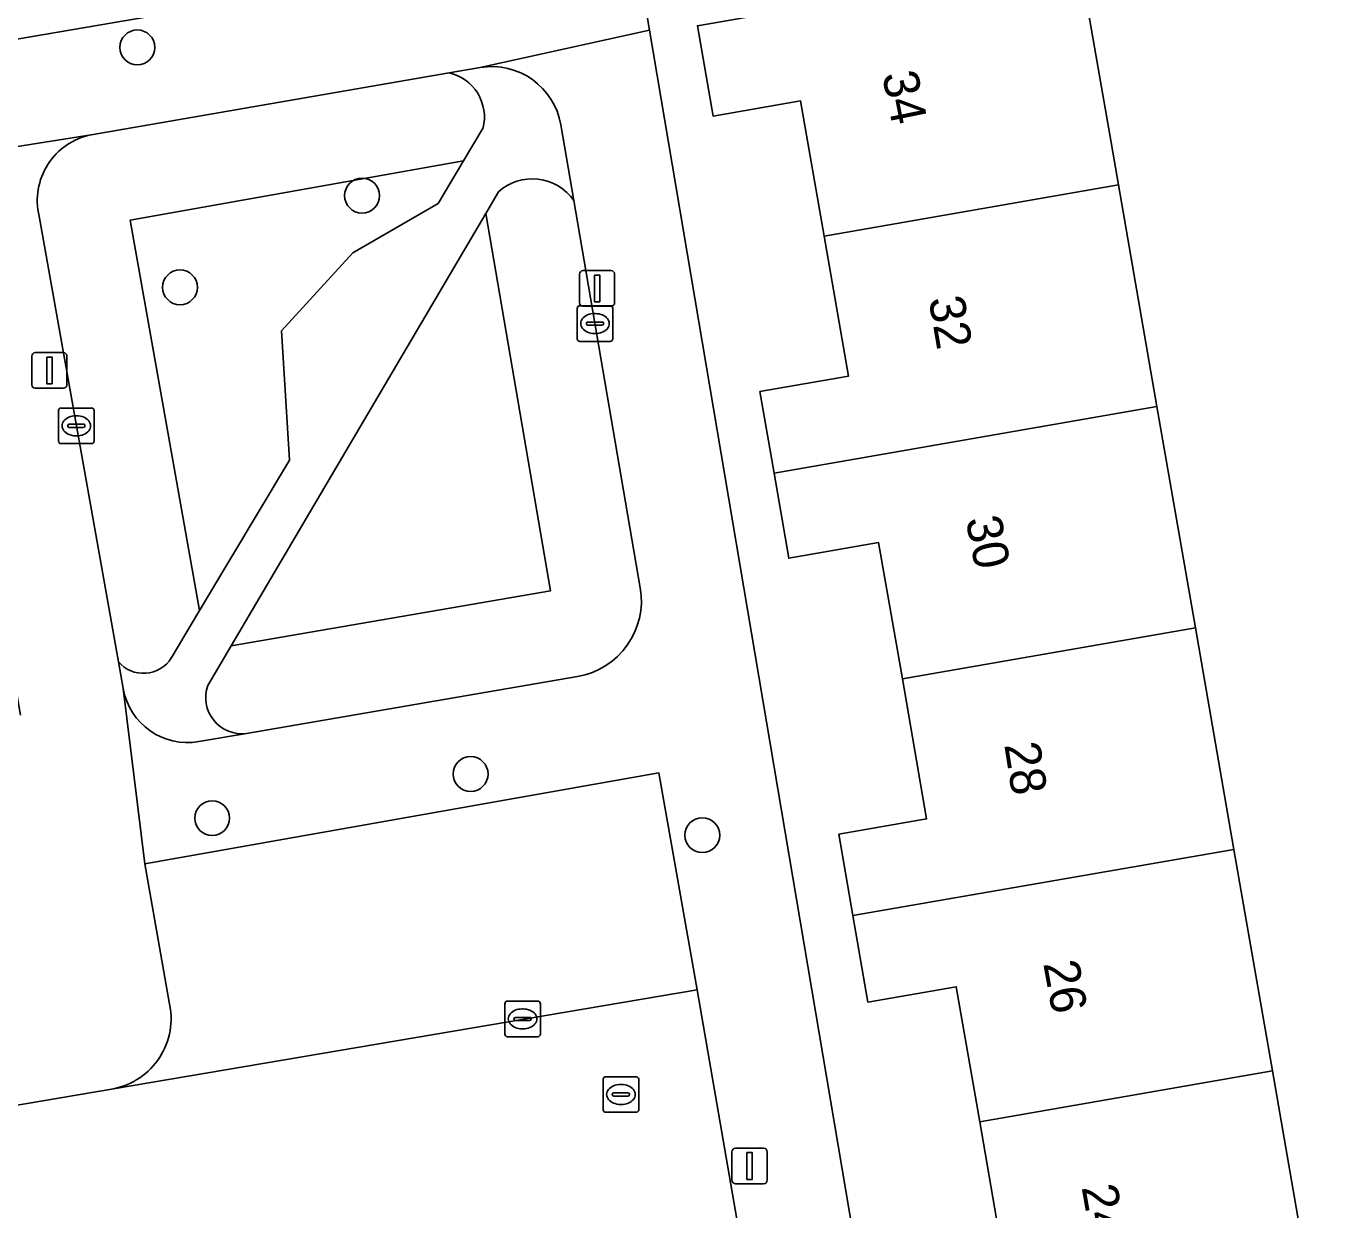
# Model space of a CAD drawing. Extents: x 162879 to 165540, y 384011 to 385181.
# Drawn here: x 164033.15 to 164069.96, y 384605.2 to 384638.43 of the extents above; entities that cross this region are included whole.
import ezdxf

# ---------------------------------------------------------------- set-up
doc = ezdxf.new("R2010")
doc.units = 0
for name, color, linetype in [('IMGEO_Boom', 7, 'Continuous'), ('IMGEO_Erf', 7, 'Continuous'), ('IMGEO_Groenvoorziening', 7, 'Continuous'), ('IMGEO_Kolk', 7, 'Continuous'), ('IMGEO_Lichtmast', 7, 'Continuous'), ('IMGEO_Pand', 7, 'Continuous'), ('IMGEO_Pand_nummerreeks', 7, 'Continuous'), ('IMGEO_Parkeervlak_open', 7, 'Continuous'), ('IMGEO_Rijbaan_lokaal_open', 7, 'Continuous'), ('IMGEO_Rioolput', 7, 'Continuous'), ('IMGEO_Voetpad_open', 7, 'Continuous')]:
    doc.layers.add(name, color=color, linetype=linetype)

msp = doc.modelspace()

# ---------------------------------------------------------------- linework, layer by layer
at = {"layer": 'IMGEO_Boom'}
for centre in [(164036.27, 384637.835), (164042.581, 384633.673), (164037.468, 384631.098), (164045.63, 384617.434), (164038.372, 384616.196), (164052.137, 384615.716)]:
    msp.add_circle(centre, 0.489, dxfattribs=at)
at = {"layer": 'IMGEO_Erf'}
for points in [[(164062.723, 384640.308), (164063.579, 384635.382), (164063.824, 384633.973), (164064.905, 384627.755), (164065.986, 384621.537), (164067.066, 384615.319), (164068.147, 384609.101), (164069.228, 384602.883), (164070.309, 384596.665), (164071.39, 384590.447), (164071.635, 384589.035), (164072.492, 384584.108), (164080.446, 384585.46), (164079.516, 384590.806), (164082.031, 384591.243), (164072.155, 384648.073), (164056.112, 384645.189), (164056.836, 384641.156), (164050.366, 384640.033), (164050.656, 384638.318), (164059.975, 384583.218)], [(164060.609, 384603.747), (164059.927, 384607.671), (164059.268, 384611.463), (164056.789, 384611.032), (164056.367, 384613.458), (164055.97, 384615.745), (164058.438, 384616.174), (164057.755, 384620.105), (164057.09, 384623.932), (164054.567, 384623.494), (164054.151, 384625.885), (164053.754, 384628.172), (164056.242, 384628.604), (164055.558, 384632.536), (164054.898, 384636.332), (164052.442, 384635.905), (164052.001, 384638.444), (164062.723, 384640.308)]]:
    msp.add_lwpolyline(points, dxfattribs=at)
at = {"layer": 'IMGEO_Groenvoorziening'}
for points in [[(164045.028, 384637.12), (164034.969, 384635.379)], [(164037.224, 384620.691), (164038.02, 384622.023), (164036.07, 384632.985), (164045.432, 384634.653), (164045.981, 384635.572)], [(164046.412, 384633.784), (164046.054, 384633.175), (164047.873, 384622.576), (164038.906, 384621.036), (164038.249, 384619.92)], [(164050.395, 384622.662), (164048.528, 384633.537)], [(164033.511, 384633.1), (164035.737, 384620.585)], [(164039.337, 384618.574), (164048.633, 384620.17)]]:
    msp.add_lwpolyline(points, dxfattribs=at)
for points in [[(164038.02, 384622.023), (164040.545, 384626.248), (164040.319, 384629.873), (164042.323, 384632.067), (164044.715, 384633.452), (164045.432, 384634.653), (164036.07, 384632.985)], [(164038.906, 384621.036), (164047.873, 384622.576), (164046.054, 384633.175)]]:
    msp.add_lwpolyline(points, close=True, dxfattribs=at)
for centre, radius, start, end in [((164044.744, 384635.878), 1.274, 346.1133, 77.1224), ((164035.343, 384633.534), 1.883, 101.4689, 193.3126), ((164047.361, 384632.724), 1.422, 34.8466, 131.8375), ((164048.268, 384622.297), 2.158, 279.7402, 9.7344), ((164036.441, 384621.188), 0.927, 220.5493, 327.6055), ((164039.206, 384619.581), 1.015, 160.4828, 277.4159)]:
    msp.add_arc(centre, radius, start, end, dxfattribs=at)
at = {"layer": 'IMGEO_Kolk'}
for p, q in [((164048.622, 384629.656), (164048.622, 384630.508)), ((164048.697, 384630.582), (164049.549, 384630.582)), ((164049.11, 384630.362), (164049.135, 384630.362)), ((164049.623, 384630.508), (164049.623, 384629.656)), ((164048.881, 384630.076), (164048.881, 384630.088)), ((164049.319, 384630.039), (164048.921, 384630.039)), ((164048.924, 384630.125), (164049.322, 384630.125)), ((164049.365, 384630.088), (164049.365, 384630.076)), ((164049.549, 384629.582), (164048.697, 384629.582)), ((164049.133, 384629.802), (164049.108, 384629.802)), ((164034.131, 384627.71), (164034.983, 384627.71)), ((164034.056, 384626.784), (164034.056, 384627.636)), ((164034.544, 384627.49), (164034.569, 384627.49)), ((164035.057, 384627.636), (164035.057, 384626.784)), ((164034.315, 384627.204), (164034.315, 384627.216)), ((164034.753, 384627.167), (164034.355, 384627.167)), ((164034.358, 384627.253), (164034.756, 384627.253)), ((164034.799, 384627.216), (164034.799, 384627.204)), ((164034.983, 384626.71), (164034.131, 384626.71)), ((164034.567, 384626.93), (164034.542, 384626.93)), ((164046.589, 384610.133), (164046.589, 384610.985)), ((164046.664, 384611.059), (164047.516, 384611.059)), ((164047.077, 384610.839), (164047.102, 384610.839)), ((164047.59, 384610.985), (164047.59, 384610.133)), ((164046.848, 384610.553), (164046.848, 384610.565)), ((164047.286, 384610.516), (164046.888, 384610.516)), ((164046.891, 384610.602), (164047.289, 384610.602)), ((164047.332, 384610.565), (164047.332, 384610.553)), ((164047.516, 384610.059), (164046.664, 384610.059)), ((164047.1, 384610.279), (164047.075, 384610.279))]:
    msp.add_line(p, q, dxfattribs=at)
for points in [[(164048.622, 384629.656), (164048.622, 384630.508)], [(164048.697, 384630.582), (164049.549, 384630.582)], [(164049.623, 384630.508), (164049.623, 384629.656)], [(164049.549, 384629.582), (164048.697, 384629.582)], [(164034.131, 384627.71), (164034.983, 384627.71)], [(164034.056, 384626.784), (164034.056, 384627.636)], [(164035.057, 384627.636), (164035.057, 384626.784)], [(164034.983, 384626.71), (164034.131, 384626.71)], [(164046.589, 384610.133), (164046.589, 384610.985)], [(164046.664, 384611.059), (164047.516, 384611.059)], [(164047.59, 384610.985), (164047.59, 384610.133)], [(164047.516, 384610.059), (164046.664, 384610.059)]]:
    msp.add_lwpolyline(points, dxfattribs=at)
for centre, radius, start, end in [((164048.699, 384630.506), 0.0765, 91.552, 178.448), ((164048.699, 384630.506), 0.0765, 91.552, 178.448), ((164049.547, 384630.506), 0.0765, 1.552, 88.448), ((164049.547, 384630.506), 0.0765, 1.552, 88.448), ((164048.921, 384630.085), 0.0403, 85.8775, 175.7526), ((164048.918, 384630.075), 0.0366, 178.938, 274.7102), ((164049.322, 384630.082), 0.043, 264.8664, 352.4533), ((164049.326, 384630.087), 0.0386, 1.7309, 96.639), ((164048.699, 384629.658), 0.0765, 181.552, 268.448), ((164048.699, 384629.658), 0.0765, 181.552, 268.448), ((164049.547, 384629.658), 0.0765, 271.552, 358.448), ((164049.547, 384629.658), 0.0765, 271.552, 358.448), ((164034.133, 384627.634), 0.0765, 91.552, 178.448), ((164034.133, 384627.634), 0.0765, 91.552, 178.448), ((164034.981, 384627.634), 0.0765, 1.552, 88.448), ((164034.981, 384627.634), 0.0765, 1.552, 88.448), ((164034.355, 384627.213), 0.0403, 85.8775, 175.7526), ((164034.352, 384627.203), 0.0366, 178.938, 274.7102), ((164034.756, 384627.21), 0.043, 264.8664, 352.4533), ((164034.76, 384627.215), 0.0386, 1.7309, 96.639), ((164034.133, 384626.786), 0.0765, 181.552, 268.448), ((164034.133, 384626.786), 0.0765, 181.552, 268.448), ((164034.981, 384626.786), 0.0765, 271.552, 358.448), ((164034.981, 384626.786), 0.0765, 271.552, 358.448), ((164046.666, 384610.983), 0.0765, 91.552, 178.448), ((164046.666, 384610.983), 0.0765, 91.552, 178.448), ((164047.514, 384610.983), 0.0765, 1.552, 88.448), ((164047.514, 384610.983), 0.0765, 1.552, 88.448), ((164046.888, 384610.562), 0.0403, 85.8775, 175.7526), ((164046.885, 384610.552), 0.0366, 178.938, 274.7102), ((164047.289, 384610.559), 0.043, 264.8664, 352.4533), ((164047.293, 384610.564), 0.0386, 1.7309, 96.639), ((164046.666, 384610.135), 0.0765, 181.552, 268.448), ((164046.666, 384610.135), 0.0765, 181.552, 268.448), ((164047.514, 384610.135), 0.0765, 271.552, 358.448), ((164047.514, 384610.135), 0.0765, 271.552, 358.448)]:
    msp.add_arc(centre, radius, start, end, dxfattribs=at)
for centre, major_axis, ratio, start_param, end_param in [((164049.109, 384630.082), (-0.387, 0.002), 0.722429, 4.712389, 7.853982), ((164049.134, 384630.082), (-0.39, 0.002), 0.717154, 1.570796, 4.712389), ((164034.543, 384627.21), (-0.387, 0.002), 0.722429, 4.712389, 7.853982), ((164034.568, 384627.21), (-0.39, 0.002), 0.717154, 1.570796, 4.712389), ((164047.076, 384610.559), (-0.387, 0.002), 0.722429, 4.712389, 7.853982), ((164047.101, 384610.559), (-0.39, 0.002), 0.717154, 1.570796, 4.712389)]:
    msp.add_ellipse(centre, major_axis=major_axis, ratio=ratio, start_param=start_param, end_param=end_param, dxfattribs=at)
at = {"layer": 'IMGEO_Lichtmast'}
for p, q in [((164048.685, 384630.667), (164048.685, 384631.467)), ((164048.685, 384631.467), (164048.685, 384630.667)), ((164048.785, 384631.567), (164049.575, 384631.567)), ((164049.575, 384631.567), (164048.785, 384631.567)), ((164049.675, 384631.467), (164049.675, 384630.667)), ((164049.675, 384630.667), (164049.675, 384631.467)), ((164049.575, 384630.567), (164048.785, 384630.567)), ((164048.785, 384630.567), (164049.575, 384630.567)), ((164033.304, 384628.365), (164033.304, 384629.165)), ((164033.304, 384629.165), (164033.304, 384628.365)), ((164033.404, 384629.265), (164034.194, 384629.265)), ((164034.194, 384629.265), (164033.404, 384629.265)), ((164034.294, 384629.165), (164034.294, 384628.365)), ((164034.294, 384628.365), (164034.294, 384629.165)), ((164034.194, 384628.265), (164033.404, 384628.265)), ((164033.404, 384628.265), (164034.194, 384628.265)), ((164052.97, 384606.028), (164052.97, 384606.828)), ((164052.97, 384606.828), (164052.97, 384606.028)), ((164053.07, 384606.928), (164053.86, 384606.928)), ((164053.86, 384606.928), (164053.07, 384606.928)), ((164053.96, 384606.828), (164053.96, 384606.028)), ((164053.96, 384606.028), (164053.96, 384606.828)), ((164053.86, 384605.928), (164053.07, 384605.928)), ((164053.07, 384605.928), (164053.86, 384605.928))]:
    msp.add_line(p, q, dxfattribs=at)
for points in [[(164049.105, 384631.442), (164049.255, 384631.442), (164049.255, 384630.692), (164049.105, 384630.692), (164049.105, 384631.442)], [(164033.724, 384629.14), (164033.874, 384629.14), (164033.874, 384628.39), (164033.724, 384628.39), (164033.724, 384629.14)], [(164053.39, 384606.803), (164053.54, 384606.803), (164053.54, 384606.053), (164053.39, 384606.053), (164053.39, 384606.803)]]:
    msp.add_lwpolyline(points, dxfattribs=at)
for centre, start, end in [((164048.785, 384631.467), 90, 180), ((164048.785, 384631.467), 90, 180), ((164049.575, 384631.467), 0, 90), ((164049.575, 384631.467), 360, 90), ((164048.785, 384630.667), 180, 270), ((164048.785, 384630.667), 180, 270), ((164049.575, 384630.667), 270, 0), ((164049.575, 384630.667), 270, 0), ((164033.404, 384629.165), 90, 180), ((164033.404, 384629.165), 90, 180), ((164034.194, 384629.165), 0, 90), ((164034.194, 384629.165), 360, 90), ((164033.404, 384628.365), 180, 270), ((164033.404, 384628.365), 180, 270), ((164034.194, 384628.365), 270, 0), ((164034.194, 384628.365), 270, 0), ((164053.07, 384606.828), 90, 180), ((164053.07, 384606.828), 90, 180), ((164053.86, 384606.828), 0, 90), ((164053.86, 384606.828), 360, 90), ((164053.07, 384606.028), 180, 270), ((164053.07, 384606.028), 180, 270), ((164053.86, 384606.028), 270, 0), ((164053.86, 384606.028), 270, 0)]:
    msp.add_arc(centre, 0.1, start, end, dxfattribs=at)
at = {"layer": 'IMGEO_Pand'}
for points in [[(164063.824, 384633.973), (164063.579, 384635.382), (164062.723, 384640.308), (164052.001, 384638.444), (164052.442, 384635.905), (164054.898, 384636.332), (164055.558, 384632.536)], [(164054.151, 384625.885), (164064.905, 384627.755), (164063.824, 384633.973), (164055.558, 384632.536), (164056.242, 384628.604), (164053.754, 384628.172)], [(164054.151, 384625.885), (164054.567, 384623.494), (164057.09, 384623.932), (164057.755, 384620.105), (164065.986, 384621.537), (164064.905, 384627.755)], [(164067.066, 384615.319), (164065.986, 384621.537), (164057.755, 384620.105), (164058.438, 384616.174), (164055.97, 384615.745), (164056.367, 384613.458)], [(164067.066, 384615.319), (164056.367, 384613.458), (164056.789, 384611.032), (164059.268, 384611.463), (164059.927, 384607.671), (164068.147, 384609.101)], [(164058.354, 384600.991), (164069.228, 384602.883), (164068.147, 384609.101), (164059.927, 384607.671), (164060.609, 384603.747), (164057.955, 384603.286)]]:
    msp.add_lwpolyline(points, close=True, dxfattribs=at)
at = {"layer": 'IMGEO_Parkeervlak_open'}
for points in [[(164047.554, 384646.754), (164031.598, 384643.93), (164032.504, 384638.003), (164047.027, 384640.491), (164046.299, 384644.432)], [(164035.604, 384608.597), (164051.994, 384611.372), (164050.919, 384617.464)], [(164050.919, 384617.464), (164036.476, 384614.914), (164037.167, 384611.025)]]:
    msp.add_lwpolyline(points, dxfattribs=at)
msp.add_arc((164035.208, 384610.569), 2.011, 281.358, 13.1, dxfattribs=at)
at = {"layer": 'IMGEO_Rijbaan_lokaal_open'}
msp.add_lwpolyline([(164057.718, 384578.375), (164057.53, 384579.354), (164057.213, 384581.187), (164051.994, 384611.372), (164035.604, 384608.597), (164027.212, 384607.172), (164000, 384602.559), (163991.059, 384601.055)], dxfattribs=at)
at = {"layer": 'IMGEO_Rioolput'}
for p, q in [((164049.426, 384608.936), (164050.278, 384608.936)), ((164049.351, 384608.01), (164049.351, 384608.862)), ((164049.839, 384608.716), (164049.864, 384608.716)), ((164050.352, 384608.862), (164050.352, 384608.01)), ((164049.61, 384608.43), (164049.61, 384608.442)), ((164050.048, 384608.393), (164049.65, 384608.393)), ((164049.653, 384608.479), (164050.051, 384608.479)), ((164050.094, 384608.442), (164050.094, 384608.43)), ((164050.278, 384607.936), (164049.426, 384607.936)), ((164049.862, 384608.156), (164049.837, 384608.156))]:
    msp.add_line(p, q, dxfattribs=at)
for points in [[(164049.426, 384608.936), (164050.278, 384608.936)], [(164049.351, 384608.01), (164049.351, 384608.862)], [(164050.352, 384608.862), (164050.352, 384608.01)], [(164050.278, 384607.936), (164049.426, 384607.936)]]:
    msp.add_lwpolyline(points, dxfattribs=at)
for centre, radius, start, end in [((164049.428, 384608.86), 0.0765, 91.552, 178.448), ((164049.428, 384608.86), 0.0765, 91.552, 178.448), ((164050.276, 384608.86), 0.0765, 1.552, 88.448), ((164050.276, 384608.86), 0.0765, 1.552, 88.448), ((164049.65, 384608.439), 0.0403, 85.8775, 175.7526), ((164049.647, 384608.429), 0.0366, 178.938, 274.7102), ((164050.051, 384608.436), 0.043, 264.8664, 352.4533), ((164050.055, 384608.441), 0.0386, 1.7309, 96.639), ((164049.428, 384608.012), 0.0765, 181.552, 268.448), ((164049.428, 384608.012), 0.0765, 181.552, 268.448), ((164050.276, 384608.012), 0.0765, 271.552, 358.448), ((164050.276, 384608.012), 0.0765, 271.552, 358.448)]:
    msp.add_arc(centre, radius, start, end, dxfattribs=at)
for centre, major_axis, ratio, start_param, end_param in [((164049.838, 384608.436), (-0.387, 0.002), 0.722429, 4.712389, 7.853982), ((164049.863, 384608.436), (-0.39, 0.002), 0.717154, 1.570796, 4.712389)]:
    msp.add_ellipse(centre, major_axis=major_axis, ratio=ratio, start_param=start_param, end_param=end_param, dxfattribs=at)
at = {"layer": 'IMGEO_Voetpad_open'}
for points in [[(164046.299, 384644.432), (164047.027, 384640.491), (164032.504, 384638.003), (164029.785, 384637.586), (164030.295, 384634.645), (164034.969, 384635.379), (164045.028, 384637.12), (164045.9, 384637.271), (164050.656, 384638.318), (164050.366, 384640.033), (164056.836, 384641.156), (164056.112, 384645.189), (164072.155, 384648.073), (164073.422, 384648.301), (164087.337, 384650.803), (164088.11, 384646.79), (164095.916, 384648.213), (164094.709, 384655.1)], [(164050.656, 384638.318), (164045.9, 384637.271)], [(164059.975, 384583.218), (164050.656, 384638.318)], [(164045.9, 384637.271), (164045.028, 384637.12)], [(164045.981, 384635.572), (164045.432, 384634.653), (164044.715, 384633.452), (164042.323, 384632.067), (164040.319, 384629.873), (164040.545, 384626.248), (164038.02, 384622.023), (164037.224, 384620.691)], [(164048.528, 384633.537), (164048.164, 384635.658)], [(164048.164, 384635.658), (164048.528, 384633.537), (164050.395, 384622.662)], [(164034.969, 384635.379), (164030.295, 384634.645), (164030.307, 384634.574), (164032.993, 384619.085)], [(164038.249, 384619.92), (164038.906, 384621.036), (164046.054, 384633.175), (164046.412, 384633.784)], [(164036.476, 384614.914), (164035.87, 384619.838), (164035.737, 384620.585), (164033.511, 384633.1)], [(164035.737, 384620.585), (164035.87, 384619.838)], [(164048.633, 384620.17), (164039.337, 384618.574), (164037.998, 384618.344)], [(164035.87, 384619.838), (164036.476, 384614.914), (164050.919, 384617.464), (164051.994, 384611.372), (164057.213, 384581.187), (164061.463, 384582.166)], [(164037.998, 384618.344), (164039.337, 384618.574)], [(164037.167, 384611.025), (164036.476, 384614.914)], [(163991.059, 384601.055), (164000, 384602.559), (163999.784, 384603.61), (164000, 384603.647), (164027.057, 384608.274), (164027.212, 384607.172), (164035.604, 384608.597)]]:
    msp.add_lwpolyline(points, dxfattribs=at)
for centre, radius, start, end in [((164046.219, 384635.324), 1.973, 9.7532, 99.3104), ((164046.219, 384635.324), 1.973, 9.7532, 99.3104), ((164044.744, 384635.878), 1.274, 346.1133, 77.1224), ((164035.343, 384633.534), 1.883, 101.4689, 193.3126), ((164047.361, 384632.724), 1.422, 34.8466, 131.8375), ((164048.268, 384622.297), 2.158, 279.7402, 9.7344), ((164036.441, 384621.188), 0.927, 220.5493, 327.6055), ((164037.685, 384620.161), 1.844, 190.096, 279.7611), ((164037.685, 384620.161), 1.844, 190.096, 279.7611), ((164039.206, 384619.581), 1.015, 160.4828, 277.4159), ((164035.208, 384610.569), 2.011, 281.358, 13.1)]:
    msp.add_arc(centre, radius, start, end, dxfattribs=at)

# ---------------------------------------------------------------- texts
at = {"layer": 'IMGEO_Pand_nummerreeks'}
for s, rotation, p in [('34', 281.5138, (164057.182, 384637.073)), ('32', 279.8193, (164058.489, 384630.775)), ('30', 281.2059, (164059.528, 384624.587)), ('28', 278.9454, (164060.616, 384618.259)), ('26', 280.3973, (164061.71, 384612.116)), ('24', 279.9777, (164062.788, 384605.834))]:
    msp.add_text(s, height=1, rotation=rotation, dxfattribs=at).set_placement(p)

doc.saveas('drawing.dxf')
